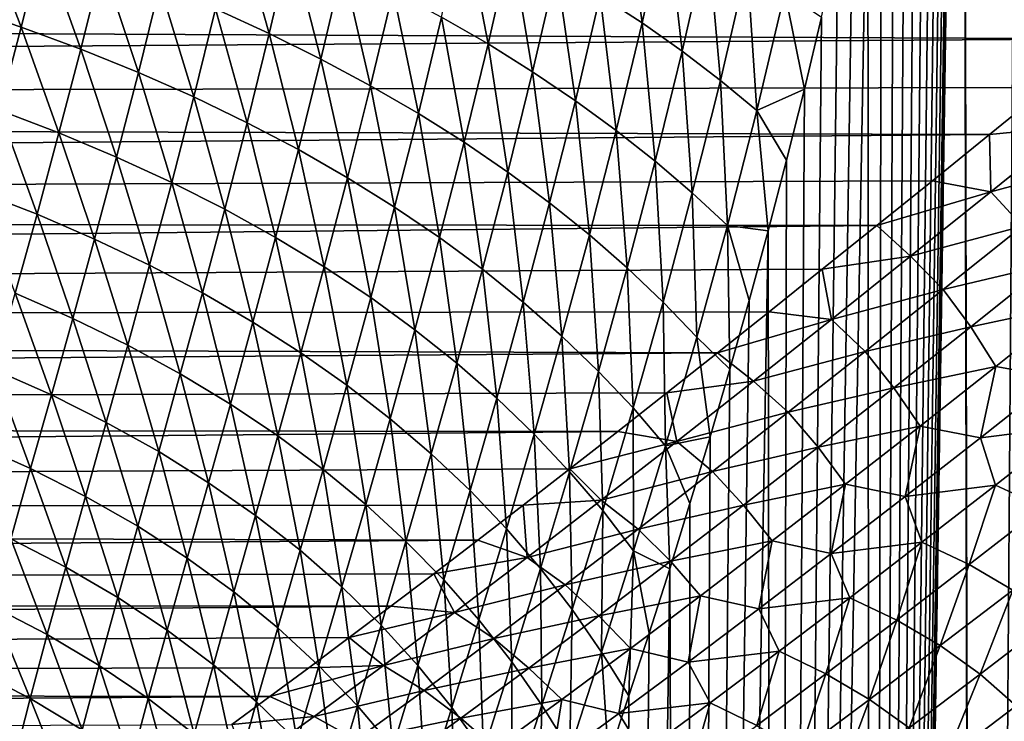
# Model space of a CAD drawing. Header units: metres. Extents: x -105 to 105, y -72 to 59.
# Tile 255 of 414: x -25 to -18, y -14 to -9. Entities that reach past the tile are written whole.
import ezdxf

# ---------------------------------------------------------------- set-up
doc = ezdxf.new("R2010")
doc.units = ezdxf.units.M
doc.layers.add('solid_509431_AD150_SW0001', color=7, linetype='CONTINUOUS')

msp = doc.modelspace()

# ---------------------------------------------------------------- linework, layer by layer
at = {"layer": 'solid_509431_AD150_SW0001'}
for points in [[(-18.081575, 0, -20.464663), (-17.529364, 16.249994, -21.140314), (-17.982124, -45.799999, -20.590265)], [(-17.529364, 16.249994, -21.140314), (-17.149771, -45.799999, -21.575972), (-17.982124, -45.799999, -20.590265)], [(-18.085821, -0.559398, -20.459261), (-18.081575, 0, -20.464663), (-17.982124, -45.799999, -20.590265)], [(-18.085821, -0.559398, -20.459261), (-17.982124, -45.799999, -20.590265), (-18.7579, -45.799999, -19.559441)], [(-18.098633, -1.11917, -20.442938), (-18.085821, -0.559398, -20.459261), (-18.7579, -45.799999, -19.559441)], [(-18.119987, -1.67929, -20.415665), (-18.098633, -1.11917, -20.442938), (-18.7579, -45.799999, -19.559441)], [(-18.149899, -2.239486, -20.377321), (-18.119987, -1.67929, -20.415665), (-18.7579, -45.799999, -19.559441)], [(-18.188305, -2.799439, -20.327839), (-18.149899, -2.239486, -20.377321), (-18.7579, -45.799999, -19.559441)], [(-18.23513, -3.358889, -20.267134), (-18.188305, -2.799439, -20.327839), (-18.7579, -45.799999, -19.559441)], [(-18.290249, -3.917251, -20.195135), (-18.23513, -3.358889, -20.267134), (-18.7579, -45.799999, -19.559441)], [(-18.353527, -4.474348, -20.111746), (-18.290249, -3.917251, -20.195135), (-18.7579, -45.799999, -19.559441)], [(-18.424809, -5.029905, -20.016861), (-18.353527, -4.474348, -20.111746), (-18.7579, -45.799999, -19.559441)], [(-18.503923, -5.583725, -19.910337), (-18.424809, -5.029905, -20.016861), (-18.7579, -45.799999, -19.559441)], [(-18.590675, -6.135656, -19.792038), (-18.503923, -5.583725, -19.910337), (-18.7579, -45.799999, -19.559441)], [(-18.684822, -6.685259, -19.66184), (-18.590675, -6.135656, -19.792038), (-18.7579, -45.799999, -19.559441)], [(-18.78607, -7.232117, -19.51965), (-18.684822, -6.685259, -19.66184), (-18.7579, -45.799999, -19.559441)], [(-18.78607, -7.232117, -19.51965), (-18.7579, -45.799999, -19.559441), (-19.474657, -45.799999, -18.486738)], [(-18.894123, -7.775922, -19.365339), (-18.78607, -7.232117, -19.51965), (-19.474657, -45.799999, -18.486738)], [(-19.00861, -8.316101, -19.198853), (-18.894123, -7.775922, -19.365339), (-19.474657, -45.799999, -18.486738)], [(-20.767376, -8.690716, -17.022768), (-20.592569, -7.890242, -17.346468), (-20.457483, -8.894282, -17.308487)], [(-20.592569, -7.890242, -17.346468), (-20.275513, -8.076261, -17.634434), (-20.457483, -8.894282, -17.308487)], [(-20.457483, -8.894282, -17.308487), (-20.275513, -8.076261, -17.634434), (-20.160854, -9.103959, -17.617277)], [(-20.275513, -8.076261, -17.634434), (-19.971102, -8.26759, -17.945093), (-20.160854, -9.103959, -17.617277)], [(-25.511269, -8.769633, -14.408667), (-25.351841, -8.143518, -14.768195), (-25.054235, -8.924536, -14.421225)], [(-25.351841, -8.143518, -14.768195), (-24.895615, -8.293533, -14.787151), (-25.054235, -8.924536, -14.421225)], [(-23.615105, -8.790903, -14.986753), (-23.458441, -8.121909, -15.342004), (-23.217657, -8.972467, -15.100863)], [(-23.458441, -8.121909, -15.342004), (-23.058397, -8.293617, -15.461217), (-23.217657, -8.972467, -15.100863)], [(-21.941988, -8.850528, -15.95948), (-21.776653, -8.116667, -16.304026), (-21.597757, -9.050095, -16.172445)], [(-21.776653, -8.116667, -16.304026), (-21.42696, -8.301908, -16.520536), (-21.597757, -9.050095, -16.172445)], [(-25.054235, -8.924536, -14.421225), (-24.895615, -8.293533, -14.787151), (-24.6127, -9.088318, -14.457893)], [(-24.895615, -8.293533, -14.787151), (-24.454082, -8.451436, -14.829896), (-24.6127, -9.088318, -14.457893)], [(-23.217657, -8.972467, -15.100863), (-23.058397, -8.293617, -15.461217), (-22.834908, -9.161919, -15.238763)], [(-23.058397, -8.293617, -15.461217), (-22.672306, -8.472289, -15.603867), (-22.834908, -9.161919, -15.238763)], [(-21.597757, -9.050095, -16.172445), (-21.42696, -8.301908, -16.520536), (-21.267477, -9.256626, -16.408848)], [(-21.42696, -8.301908, -16.520536), (-21.090534, -8.493258, -16.760117), (-21.267477, -9.256626, -16.408848)], [(-20.160854, -9.103959, -17.617277), (-19.971102, -8.26759, -17.945093), (-19.877487, -9.319744, -17.949137)], [(-19.971102, -8.26759, -17.945093), (-19.679337, -8.464231, -18.278446), (-19.877487, -9.319744, -17.949137)], [(-19.129168, -8.852372, -19.020081), (-19.00861, -8.316101, -19.198853), (-19.474657, -45.799999, -18.486738)], [(-24.6127, -9.088318, -14.457893), (-24.454082, -8.451436, -14.829896), (-24.186665, -9.26098, -14.518671)], [(-24.454082, -8.451436, -14.829896), (-24.027246, -8.617226, -14.89643), (-24.186665, -9.26098, -14.518671)], [(-22.834908, -9.161919, -15.238763), (-22.672306, -8.472289, -15.603867), (-22.466854, -9.359256, -15.400452)], [(-22.672306, -8.472289, -15.603867), (-22.300171, -8.657927, -15.769955), (-22.466854, -9.359256, -15.400452)], [(-21.267477, -9.256626, -16.408848), (-21.090534, -8.493258, -16.760117), (-20.951149, -9.470123, -16.668688)], [(-21.090534, -8.493258, -16.760117), (-20.767376, -8.690716, -17.022768), (-20.951149, -9.470123, -16.668688)], [(-19.877487, -9.319744, -17.949137), (-19.679337, -8.464231, -18.278446), (-19.607384, -9.54164, -18.304068)], [(-19.679337, -8.464231, -18.278446), (-19.400211, -8.666182, -18.634493), (-19.607384, -9.54164, -18.304068)], [(-17.013939, -9.01212, 14.11893), (-16.56435, -8.6446, 14.346894), (-90, -8.665408, 14.334336)], [(-17.013939, -9.01212, 14.11893), (-90, -8.665408, 14.334336), (-90, -9.515084, 13.78498)], [(-24.186665, -9.26098, -14.518671), (-24.027246, -8.617226, -14.89643), (-23.776131, -9.442519, -14.603558)], [(-24.027246, -8.617226, -14.89643), (-23.615105, -8.790903, -14.986753), (-23.776131, -9.442519, -14.603558)], [(-22.466854, -9.359256, -15.400452), (-22.300171, -8.657927, -15.769955), (-22.113501, -9.564479, -15.585928)], [(-22.300171, -8.657927, -15.769955), (-21.941988, -8.850528, -15.95948), (-22.113501, -9.564479, -15.585928)], [(-19.607384, -9.54164, -18.304068), (-19.400211, -8.666182, -18.634493), (-19.255413, -9.384395, -18.828915)], [(-19.400211, -8.666182, -18.634493), (-19.129168, -8.852372, -19.020081), (-19.255413, -9.384395, -18.828915)], [(-20.951149, -9.470123, -16.668688), (-20.767376, -8.690716, -17.022768), (-20.648773, -9.690586, -16.951967)], [(-20.767376, -8.690716, -17.022768), (-20.457483, -8.894282, -17.308487), (-20.648773, -9.690586, -16.951967)], [(-25.511269, -8.769633, -14.408667), (-25.054235, -8.924536, -14.421225), (-25.216244, -9.540304, -14.027646)], [(-23.776131, -9.442519, -14.603558), (-23.615105, -8.790903, -14.986753), (-23.3811, -9.632936, -14.712553)], [(-23.615105, -8.790903, -14.986753), (-23.217657, -8.972467, -15.100863), (-23.3811, -9.632936, -14.712553)], [(-22.113501, -9.564479, -15.585928), (-21.941988, -8.850528, -15.95948), (-21.774845, -9.777588, -15.795193)], [(-21.941988, -8.850528, -15.95948), (-21.597757, -9.050095, -16.172445), (-21.774845, -9.777588, -15.795193)], [(-19.255413, -9.384395, -18.828915), (-19.129168, -8.852372, -19.020081), (-19.474657, -45.799999, -18.486738)], [(-25.216244, -9.540304, -14.027646), (-25.054235, -8.924536, -14.421225), (-24.774286, -9.708792, -14.058411)], [(-25.054235, -8.924536, -14.421225), (-24.6127, -9.088318, -14.457893), (-24.774286, -9.708792, -14.058411)], [(-20.648773, -9.690586, -16.951967), (-20.457483, -8.894282, -17.308487), (-20.360346, -9.918015, -17.258684)], [(-20.457483, -8.894282, -17.308487), (-20.160854, -9.103959, -17.617277), (-20.360346, -9.918015, -17.258684)], [(-17.454447, -9.371115, 13.883252), (-17.013939, -9.01212, 14.11893), (-90, -9.515084, 13.78498)], [(-23.3811, -9.632936, -14.712553), (-23.217657, -8.972467, -15.100863), (-23.001572, -9.832231, -14.845657)], [(-23.217657, -8.972467, -15.100863), (-22.834908, -9.161919, -15.238763), (-23.001572, -9.832231, -14.845657)], [(-24.774286, -9.708792, -14.058411), (-24.6127, -9.088318, -14.457893), (-24.348703, -9.887218, -14.113562)], [(-24.6127, -9.088318, -14.457893), (-24.186665, -9.26098, -14.518671), (-24.348703, -9.887218, -14.113562)], [(-21.774845, -9.777588, -15.795193), (-21.597757, -9.050095, -16.172445), (-21.450888, -9.998581, -16.028246)], [(-21.597757, -9.050095, -16.172445), (-21.267477, -9.256626, -16.408848), (-21.450888, -9.998581, -16.028246)], [(-20.360346, -9.918015, -17.258684), (-20.160854, -9.103959, -17.617277), (-20.085867, -10.15241, -17.58884)], [(-20.160854, -9.103959, -17.617277), (-19.877487, -9.319744, -17.949137), (-20.085867, -10.15241, -17.58884)], [(-23.001572, -9.832231, -14.845657), (-22.834908, -9.161919, -15.238763), (-22.637552, -10.0404, -15.002869)], [(-22.834908, -9.161919, -15.238763), (-22.466854, -9.359256, -15.400452), (-22.637552, -10.0404, -15.002869)], [(-21.450888, -9.998581, -16.028246), (-21.267477, -9.256626, -16.408848), (-21.141632, -10.22746, -16.285086)], [(-21.267477, -9.256626, -16.408848), (-20.951149, -9.470123, -16.668688), (-21.141632, -10.22746, -16.285086)], [(-24.348703, -9.887218, -14.113562), (-24.186665, -9.26098, -14.518671), (-23.939497, -10.075584, -14.193098)], [(-24.186665, -9.26098, -14.518671), (-23.776131, -9.442519, -14.603558), (-23.939497, -10.075584, -14.193098)], [(-20.085867, -10.15241, -17.58884), (-19.877487, -9.319744, -17.949137), (-19.825338, -10.39377, -17.942436)], [(-19.877487, -9.319744, -17.949137), (-19.607384, -9.54164, -18.304068), (-19.825338, -10.39377, -17.942436)], [(-17.88563, -9.721366, 13.640291), (-17.454447, -9.371115, 13.883252), (-90, -9.515084, 13.78498)], [(-22.637552, -10.0404, -15.002869), (-22.466854, -9.359256, -15.400452), (-22.289038, -10.257443, -15.184189)], [(-22.466854, -9.359256, -15.400452), (-22.113501, -9.564479, -15.585928), (-22.289038, -10.257443, -15.184189)], [(-19.607384, -9.54164, -18.304068), (-19.255413, -9.384395, -18.828915), (-19.386837, -9.911517, -18.625401)], [(-19.386837, -9.911517, -18.625401), (-19.255413, -9.384395, -18.828915), (-19.474657, -45.799999, -18.486738)], [(-17.276272, -9.660754, 13.692266), (-17.454447, -9.371115, 13.883252), (-17.88563, -9.721366, 13.640291)], [(-23.939497, -10.075584, -14.193098), (-23.776131, -9.442519, -14.603558), (-23.546667, -10.273888, -14.29702)], [(-23.776131, -9.442519, -14.603558), (-23.3811, -9.632936, -14.712553), (-23.546667, -10.273888, -14.29702)], [(-21.141632, -10.22746, -16.285086), (-20.951149, -9.470123, -16.668688), (-20.847076, -10.464223, -16.565714)], [(-20.951149, -9.470123, -16.668688), (-20.648773, -9.690586, -16.951967), (-20.847076, -10.464223, -16.565714)], [(-17.88563, -9.721366, 13.640291), (-90, -9.515084, 13.78498), (-90, -10.330041, 13.185324)], [(-25.3797, -10.139605, -13.606917), (-25.216244, -9.540304, -14.027646), (-24.936882, -10.311661, -13.632048)], [(-25.216244, -9.540304, -14.027646), (-24.774286, -9.708792, -14.058411), (-24.936882, -10.311661, -13.632048)], [(-19.825338, -10.39377, -17.942436), (-19.607384, -9.54164, -18.304068), (-19.522984, -10.433379, -18.409487)], [(-19.607384, -9.54164, -18.304068), (-19.386837, -9.911517, -18.625401), (-19.522984, -10.433379, -18.409487)], [(-22.289038, -10.257443, -15.184189), (-22.113501, -9.564479, -15.585928), (-21.956036, -10.483359, -15.389615)], [(-22.113501, -9.564479, -15.585928), (-21.774845, -9.777588, -15.795193), (-21.956036, -10.483359, -15.389615)], [(-23.546667, -10.273888, -14.29702), (-23.3811, -9.632936, -14.712553), (-23.170218, -10.482126, -14.425326)], [(-23.3811, -9.632936, -14.712553), (-23.001572, -9.832231, -14.845657), (-23.170218, -10.482126, -14.425326)], [(-20.847076, -10.464223, -16.565714), (-20.648773, -9.690586, -16.951967), (-20.567223, -10.70887, -16.870129)], [(-20.648773, -9.690586, -16.951967), (-20.360346, -9.918015, -17.258684), (-20.567223, -10.70887, -16.870129)], [(-17.276272, -9.660754, 13.692266), (-17.88563, -9.721366, 13.640291), (-17.875929, -10.145658, 13.337285)], [(-17.276272, -9.660754, 13.692266), (-17.875929, -10.145658, 13.337285), (-17.048447, -9.920945, 13.533066)], [(-18.30747, -10.062776, 13.390409), (-17.88563, -9.721366, 13.640291), (-90, -10.330041, 13.185324)], [(-24.936882, -10.311661, -13.632048), (-24.774286, -9.708792, -14.058411), (-24.511383, -10.494787, -13.681783)], [(-24.774286, -9.708792, -14.058411), (-24.348703, -9.887218, -14.113562), (-24.511383, -10.494787, -13.681783)], [(-17.875929, -10.145658, 13.337285), (-17.88563, -9.721366, 13.640291), (-18.30747, -10.062776, 13.390409)], [(-23.170218, -10.482126, -14.425326), (-23.001572, -9.832231, -14.845657), (-22.810148, -10.7003, -14.578016)], [(-23.001572, -9.832231, -14.845657), (-22.637552, -10.0404, -15.002869), (-22.810148, -10.7003, -14.578016)], [(-21.956036, -10.483359, -15.389615), (-21.774845, -9.777588, -15.795193), (-21.638544, -10.718148, -15.619148)], [(-21.774845, -9.777588, -15.795193), (-21.450888, -9.998581, -16.028246), (-21.638544, -10.718148, -15.619148)], [(-24.511383, -10.494787, -13.681783), (-24.348703, -9.887218, -14.113562), (-24.103201, -10.688981, -13.756123)], [(-24.348703, -9.887218, -14.113562), (-23.939497, -10.075584, -14.193098), (-24.103201, -10.688981, -13.756123)], [(-19.522984, -10.433379, -18.409487), (-19.386837, -9.911517, -18.625401), (-19.474657, -45.799999, -18.486738)], [(-20.567223, -10.70887, -16.870129), (-20.360346, -9.918015, -17.258684), (-20.302071, -10.961401, -17.198332)], [(-20.360346, -9.918015, -17.258684), (-20.085867, -10.15241, -17.58884), (-20.302071, -10.961401, -17.198332)], [(-17.875929, -10.145658, 13.337285), (-17.641577, -10.398985, 13.170697), (-17.048447, -9.920945, 13.533066)], [(-22.810148, -10.7003, -14.578016), (-22.637552, -10.0404, -15.002869), (-22.466463, -10.928408, -14.755091)], [(-22.637552, -10.0404, -15.002869), (-22.289038, -10.257443, -15.184189), (-22.466463, -10.928408, -14.755091)], [(-21.638544, -10.718148, -15.619148), (-21.450888, -9.998581, -16.028246), (-21.336565, -10.961808, -15.872788)], [(-21.450888, -9.998581, -16.028246), (-21.141632, -10.22746, -16.285086), (-21.336565, -10.961808, -15.872788)], [(-18.719818, -10.395204, 13.13401), (-18.30747, -10.062776, 13.390409), (-90, -10.330041, 13.185324)], [(-24.103201, -10.688981, -13.756123), (-23.939497, -10.075584, -14.193098), (-23.712337, -10.894243, -13.855066)], [(-23.939497, -10.075584, -14.193098), (-23.546667, -10.273888, -14.29702), (-23.712337, -10.894243, -13.855066)], [(-17.875929, -10.145658, 13.337285), (-18.30747, -10.062776, 13.390409), (-18.719818, -10.395204, 13.13401)], [(-25.3797, -10.139605, -13.606917), (-24.936882, -10.311661, -13.632048), (-25.09856, -10.895757, -13.179511)], [(-20.302071, -10.961401, -17.198332), (-20.085867, -10.15241, -17.58884), (-20.05162, -11.221816, -17.550322)], [(-20.085867, -10.15241, -17.58884), (-19.825338, -10.39377, -17.942436), (-20.05162, -11.221816, -17.550322)], [(-17.875929, -10.145658, 13.337285), (-18.719818, -10.395204, 13.13401), (-18.468809, -10.622314, 12.961209)], [(-17.875929, -10.145658, 13.337285), (-18.468809, -10.622314, 12.961209), (-17.641577, -10.398985, 13.170697)], [(-23.712337, -10.894243, -13.855066), (-23.546667, -10.273888, -14.29702), (-23.338795, -11.110572, -13.978614)], [(-23.546667, -10.273888, -14.29702), (-23.170218, -10.482126, -14.425326), (-23.338795, -11.110572, -13.978614)], [(-22.466463, -10.928408, -14.755091), (-22.289038, -10.257443, -15.184189), (-22.139162, -11.166447, -14.956549)], [(-22.289038, -10.257443, -15.184189), (-21.956036, -10.483359, -15.389615), (-22.139162, -11.166447, -14.956549)], [(-21.336565, -10.961808, -15.872788), (-21.141632, -10.22746, -16.285086), (-21.0501, -11.214338, -16.150536)], [(-21.141632, -10.22746, -16.285086), (-20.847076, -10.464223, -16.565714), (-21.0501, -11.214338, -16.150536)], [(-18.719818, -10.395204, 13.13401), (-90, -10.330041, 13.185324), (-90, -11.107305, 12.537555)], [(-25.09856, -10.895757, -13.179511), (-24.936882, -10.311661, -13.632048), (-24.672764, -11.082563, -13.224129)], [(-24.936882, -10.311661, -13.632048), (-24.511383, -10.494787, -13.681783), (-24.672764, -11.082563, -13.224129)], [(-19.122658, -10.718576, 12.871465), (-18.719818, -10.395204, 13.13401), (-90, -11.107305, 12.537555)], [(-20.05162, -11.221816, -17.550322), (-19.825338, -10.39377, -17.942436), (-19.806997, -11.458221, -17.941145)], [(-19.825338, -10.39377, -17.942436), (-19.522984, -10.433379, -18.409487), (-19.663248, -10.949185, -18.181332)], [(-19.825338, -10.39377, -17.942436), (-19.663248, -10.949185, -18.181332), (-19.806997, -11.458221, -17.941145)], [(-18.468809, -10.622314, 12.961209), (-18.719818, -10.395204, 13.13401), (-19.122658, -10.718576, 12.871465)], [(-18.468809, -10.622314, 12.961209), (-18.227552, -10.868359, 12.787537), (-17.641577, -10.398985, 13.170697)], [(-17.641577, -10.398985, 13.170697), (-18.227552, -10.868359, 12.787537), (-17.445761, -10.684087, 12.991678)], [(-24.672764, -11.082563, -13.224129), (-24.511383, -10.494787, -13.681783), (-24.265293, -11.281639, -13.293496)], [(-24.511383, -10.494787, -13.681783), (-24.103201, -10.688981, -13.756123), (-24.265293, -11.281639, -13.293496)], [(-23.338795, -11.110572, -13.978614), (-23.170218, -10.482126, -14.425326), (-22.982573, -11.337968, -14.126764)], [(-23.170218, -10.482126, -14.425326), (-22.810148, -10.7003, -14.578016), (-22.982573, -11.337968, -14.126764)], [(-22.139162, -11.166447, -14.956549), (-21.956036, -10.483359, -15.389615), (-21.828245, -11.414416, -15.182389)], [(-21.956036, -10.483359, -15.389615), (-21.638544, -10.718148, -15.619148), (-21.828245, -11.414416, -15.182389)], [(-21.0501, -11.214338, -16.150536), (-20.847076, -10.464223, -16.565714), (-20.779152, -11.475739, -16.452387)], [(-20.847076, -10.464223, -16.565714), (-20.567223, -10.70887, -16.870129), (-20.779152, -11.475739, -16.452387)], [(-19.522984, -10.433379, -18.409487), (-19.474657, -45.799999, -18.486738), (-20.130138, -45.799999, -17.375534)], [(-19.663248, -10.949185, -18.181332), (-19.522984, -10.433379, -18.409487), (-20.130138, -45.799999, -17.375534)], [(-18.468809, -10.622314, 12.961209), (-19.122658, -10.718576, 12.871465), (-19.054319, -11.089931, 12.563778)], [(-18.468809, -10.622314, 12.961209), (-19.054319, -11.089931, 12.563778), (-18.227552, -10.868359, 12.787537)], [(-24.265293, -11.281639, -13.293496), (-24.103201, -10.688981, -13.756123), (-23.876144, -11.492984, -13.387612)], [(-24.103201, -10.688981, -13.756123), (-23.712337, -10.894243, -13.855066), (-23.876144, -11.492984, -13.387612)], [(-22.982573, -11.337968, -14.126764), (-22.810148, -10.7003, -14.578016), (-22.643673, -11.576429, -14.29952)], [(-22.810148, -10.7003, -14.578016), (-22.466463, -10.928408, -14.755091), (-22.643673, -11.576429, -14.29952)], [(-20.779152, -11.475739, -16.452387), (-20.567223, -10.70887, -16.870129), (-20.52372, -11.746007, -16.778345)], [(-20.567223, -10.70887, -16.870129), (-20.302071, -10.961401, -17.198332), (-20.52372, -11.746007, -16.778345)], [(-18.227552, -10.868359, 12.787537), (-18.023544, -11.14509, 12.601629), (-17.445761, -10.684087, 12.991678)], [(-17.445761, -10.684087, 12.991678), (-18.023544, -11.14509, 12.601629), (-17.269453, -10.985517, 12.811141)], [(-19.515896, -11.032803, 12.603165), (-19.122658, -10.718576, 12.871465), (-90, -11.107305, 12.537555)], [(-21.828245, -11.414416, -15.182389), (-21.638544, -10.718148, -15.619148), (-21.533718, -11.672317, -15.432612)], [(-21.638544, -10.718148, -15.619148), (-21.336565, -10.961808, -15.872788), (-21.533718, -11.672317, -15.432612)], [(-19.054319, -11.089931, 12.563778), (-19.122658, -10.718576, 12.871465), (-19.515896, -11.032803, 12.603165)], [(-25.257458, -11.459924, -12.701641), (-25.09856, -10.895757, -13.179511), (-24.830986, -11.649456, -12.741538)], [(-25.09856, -10.895757, -13.179511), (-24.672764, -11.082563, -13.224129), (-24.830986, -11.649456, -12.741538)], [(-23.876144, -11.492984, -13.387612), (-23.712337, -10.894243, -13.855066), (-23.505318, -11.716599, -13.506479)], [(-23.712337, -10.894243, -13.855066), (-23.338795, -11.110572, -13.978614), (-23.505318, -11.716599, -13.506479)], [(-22.643673, -11.576429, -14.29952), (-22.466463, -10.928408, -14.755091), (-22.322094, -11.825955, -14.496877)], [(-22.466463, -10.928408, -14.755091), (-22.139162, -11.166447, -14.956549), (-22.322094, -11.825955, -14.496877)], [(-19.054319, -11.089931, 12.563778), (-18.805765, -11.328263, 12.383367), (-18.227552, -10.868359, 12.787537)], [(-18.227552, -10.868359, 12.787537), (-18.805765, -11.328263, 12.383367), (-18.023544, -11.14509, 12.601629)], [(-21.533718, -11.672317, -15.432612), (-21.336565, -10.961808, -15.872788), (-21.255581, -11.940145, -15.707218)], [(-21.336565, -10.961808, -15.872788), (-21.0501, -11.214338, -16.150536), (-21.255581, -11.940145, -15.707218)], [(-20.52372, -11.746007, -16.778345), (-20.302071, -10.961401, -17.198332), (-20.283804, -12.025145, -17.128407)], [(-20.302071, -10.961401, -17.198332), (-20.05162, -11.221816, -17.550322), (-20.283804, -12.025145, -17.128407)], [(-19.806997, -11.458221, -17.941145), (-19.663248, -10.949185, -18.181332), (-20.130138, -45.799999, -17.375534)], [(-18.023544, -11.14509, 12.601629), (-17.838633, -11.437853, 12.414669), (-17.269453, -10.985517, 12.811141)], [(-17.269453, -10.985517, 12.811141), (-17.838633, -11.437853, 12.414669), (-17.386013, -11.519978, 12.43524)], [(-19.899527, -11.337832, 12.329479), (-19.515896, -11.032803, 12.603165), (-90, -11.107305, 12.537555)], [(-19.054319, -11.089931, 12.563778), (-19.515896, -11.032803, 12.603165), (-19.899527, -11.337832, 12.329479)], [(-19.899527, -11.337832, 12.329479), (-90, -11.107305, 12.537555), (-90, -11.844039, 11.844039)], [(-24.830986, -11.649456, -12.741538), (-24.672764, -11.082563, -13.224129), (-24.423903, -11.852528, -12.806236)], [(-24.672764, -11.082563, -13.224129), (-24.265293, -11.281639, -13.293496), (-24.423903, -11.852528, -12.806236)], [(-23.505318, -11.716599, -13.506479), (-23.338795, -11.110572, -13.978614), (-23.152815, -11.952485, -13.650096)], [(-23.338795, -11.110572, -13.978614), (-22.982573, -11.337968, -14.126764), (-23.152815, -11.952485, -13.650096)], [(-19.054319, -11.089931, 12.563778), (-19.899527, -11.337832, 12.329479), (-19.631815, -11.547668, 12.144741)], [(-19.054319, -11.089931, 12.563778), (-19.631815, -11.547668, 12.144741), (-18.805765, -11.328263, 12.383367)], [(-18.805765, -11.328263, 12.383367), (-18.593206, -11.59623, 12.190973), (-18.023544, -11.14509, 12.601629)], [(-18.023544, -11.14509, 12.601629), (-18.593206, -11.59623, 12.190973), (-17.838633, -11.437853, 12.414669)], [(-22.322094, -11.825955, -14.496877), (-22.139162, -11.166447, -14.956549), (-22.017839, -12.086546, -14.718838)], [(-22.139162, -11.166447, -14.956549), (-21.828245, -11.414416, -15.182389), (-22.017839, -12.086546, -14.718838)], [(-21.255581, -11.940145, -15.707218), (-21.0501, -11.214338, -16.150536), (-20.993834, -12.2179, -16.006207)], [(-21.0501, -11.214338, -16.150536), (-20.779152, -11.475739, -16.452387), (-20.993834, -12.2179, -16.006207)], [(-20.283804, -12.025145, -17.128407), (-20.05162, -11.221816, -17.550322), (-19.953676, -11.960025, -17.689003)], [(-20.05162, -11.221816, -17.550322), (-19.806997, -11.458221, -17.941145), (-19.953676, -11.960025, -17.689003)], [(-24.423903, -11.852528, -12.806236), (-24.265293, -11.281639, -13.293496), (-24.036203, -12.069142, -12.895738)], [(-24.265293, -11.281639, -13.293496), (-23.876144, -11.492984, -13.387612), (-24.036203, -12.069142, -12.895738)], [(-20.273495, -11.633609, 12.050795), (-19.899527, -11.337832, 12.329479), (-90, -11.844039, 11.844039)], [(-23.152815, -11.952485, -13.650096), (-22.982573, -11.337968, -14.126764), (-22.818632, -12.200643, -13.818463)], [(-22.982573, -11.337968, -14.126764), (-22.643673, -11.576429, -14.29952), (-22.818632, -12.200643, -13.818463)], [(-19.631815, -11.547668, 12.144741), (-19.899527, -11.337832, 12.329479), (-20.273495, -11.633609, 12.050795)], [(-19.631815, -11.547668, 12.144741), (-19.375561, -11.777851, 11.957986), (-18.805765, -11.328263, 12.383367)], [(-18.805765, -11.328263, 12.383367), (-19.375561, -11.777851, 11.957986), (-18.593206, -11.59623, 12.190973)], [(-22.017839, -12.086546, -14.718838), (-21.828245, -11.414416, -15.182389), (-21.730907, -12.3582, -14.965401)], [(-21.828245, -11.414416, -15.182389), (-21.533718, -11.672317, -15.432612), (-21.730907, -12.3582, -14.965401)], [(-18.593206, -11.59623, 12.190973), (-18.399368, -11.87997, 11.998009), (-17.838633, -11.437853, 12.414669)], [(-17.838633, -11.437853, 12.414669), (-18.399368, -11.87997, 11.998009), (-17.95249, -11.966554, 12.015216)], [(-17.838633, -11.437853, 12.414669), (-17.95249, -11.966554, 12.015216), (-17.386013, -11.519978, 12.43524)], [(-25.411753, -12.003013, -12.199408), (-25.257458, -11.459924, -12.701641), (-24.984241, -12.194387, -12.235083)], [(-25.257458, -11.459924, -12.701641), (-24.830986, -11.649456, -12.741538), (-24.984241, -12.194387, -12.235083)], [(-24.036203, -12.069142, -12.895738), (-23.876144, -11.492984, -13.387612), (-23.667885, -12.299301, -13.010042)], [(-23.876144, -11.492984, -13.387612), (-23.505318, -11.716599, -13.506479), (-23.667885, -12.299301, -13.010042)], [(-20.993834, -12.2179, -16.006207), (-20.779152, -11.475739, -16.452387), (-20.748478, -12.505583, -16.329575)], [(-20.779152, -11.475739, -16.452387), (-20.52372, -11.746007, -16.778345), (-20.748478, -12.505583, -16.329575)], [(-19.953676, -11.960025, -17.689003), (-19.806997, -11.458221, -17.941145), (-20.130138, -45.799999, -17.375534)], [(-22.818632, -12.200643, -13.818463), (-22.643673, -11.576429, -14.29952), (-22.502769, -12.461073, -14.01158)], [(-22.643673, -11.576429, -14.29952), (-22.322094, -11.825955, -14.496877), (-22.502769, -12.461073, -14.01158)], [(-19.631815, -11.547668, 12.144741), (-20.273495, -11.633609, 12.050795), (-20.200605, -11.994628, 11.703858)], [(-19.631815, -11.547668, 12.144741), (-20.200605, -11.994628, 11.703858), (-19.375561, -11.777851, 11.957986)], [(-17.386013, -11.519978, 12.43524), (-17.95249, -11.966554, 12.015216), (-17.285854, -11.882167, 12.216051)], [(-20.637865, -11.92015, 11.767435), (-20.273495, -11.633609, 12.050795), (-90, -11.844039, 11.844039)], [(-24.984241, -12.194387, -12.235083), (-24.830986, -11.649456, -12.741538), (-24.577227, -12.400645, -12.295499)], [(-24.830986, -11.649456, -12.741538), (-24.423903, -11.852528, -12.806236), (-24.577227, -12.400645, -12.295499)], [(-20.200605, -11.994628, 11.703858), (-20.273495, -11.633609, 12.050795), (-20.637865, -11.92015, 11.767435)], [(-19.375561, -11.777851, 11.957986), (-19.154083, -12.036653, 11.759556), (-18.593206, -11.59623, 12.190973)], [(-18.593206, -11.59623, 12.190973), (-19.154083, -12.036653, 11.759556), (-18.399368, -11.87997, 11.998009)], [(-23.667885, -12.299301, -13.010042), (-23.505318, -11.716599, -13.506479), (-23.318949, -12.543007, -13.149151)], [(-23.505318, -11.716599, -13.506479), (-23.152815, -11.952485, -13.650096), (-23.318949, -12.543007, -13.149151)], [(-21.730907, -12.3582, -14.965401), (-21.533718, -11.672317, -15.432612), (-21.4613, -12.640918, -15.236567)], [(-21.533718, -11.672317, -15.432612), (-21.255581, -11.940145, -15.707218), (-21.4613, -12.640918, -15.236567)], [(-20.748478, -12.505583, -16.329575), (-20.52372, -11.746007, -16.778345), (-20.519516, -12.803192, -16.677324)], [(-20.52372, -11.746007, -16.778345), (-20.283804, -12.025145, -17.128407), (-20.519516, -12.803192, -16.677324)], [(-20.200605, -11.994628, 11.703858), (-19.93623, -12.216219, 11.511211), (-19.375561, -11.777851, 11.957986)], [(-19.375561, -11.777851, 11.957986), (-19.93623, -12.216219, 11.511211), (-19.154083, -12.036653, 11.759556)], [(-20.637865, -11.92015, 11.767435), (-90, -11.844039, 11.844039), (-90, -12.537555, 11.107305)], [(-24.577227, -12.400645, -12.295499), (-24.423903, -11.852528, -12.806236), (-24.190704, -12.621788, -12.380658)], [(-24.423903, -11.852528, -12.806236), (-24.036203, -12.069142, -12.895738), (-24.190704, -12.621788, -12.380658)], [(-22.502769, -12.461073, -14.01158), (-22.322094, -11.825955, -14.496877), (-22.205227, -12.733776, -14.229448)], [(-22.322094, -11.825955, -14.496877), (-22.017839, -12.086546, -14.718838), (-22.205227, -12.733776, -14.229448)], [(-19.154083, -12.036653, 11.759556), (-18.950987, -12.311013, 11.56105), (-18.399368, -11.87997, 11.998009)], [(-18.399368, -11.87997, 11.998009), (-18.950987, -12.311013, 11.56105), (-18.509552, -12.401749, 11.574641)], [(-18.399368, -11.87997, 11.998009), (-18.509552, -12.401749, 11.574641), (-17.95249, -11.966554, 12.015216)], [(-17.95249, -11.966554, 12.015216), (-17.84033, -12.317096, 11.790457), (-17.285854, -11.882167, 12.216051)], [(-17.285854, -11.882167, 12.216051), (-17.84033, -12.317096, 11.790457), (-17.487892, -12.481213, 11.770308)], [(-20.992651, -12.197465, 11.479736), (-20.637865, -11.92015, 11.767435), (-90, -12.537555, 11.107305)], [(-23.318949, -12.543007, -13.149151), (-23.152815, -11.952485, -13.650096), (-22.989389, -12.800262, -13.313065)], [(-23.152815, -11.952485, -13.650096), (-22.818632, -12.200643, -13.818463), (-22.989389, -12.800262, -13.313065)], [(-21.4613, -12.640918, -15.236567), (-21.255581, -11.940145, -15.707218), (-21.209019, -12.934697, -15.532334)], [(-21.255581, -11.940145, -15.707218), (-20.993834, -12.2179, -16.006207), (-21.209019, -12.934697, -15.532334)], [(-20.200605, -11.994628, 11.703858), (-20.637865, -11.92015, 11.767435), (-20.992651, -12.197465, 11.479736)], [(-25.411753, -12.003013, -12.199408), (-24.984241, -12.194387, -12.235083), (-25.13072, -12.716293, -11.705901)], [(-20.200605, -11.994628, 11.703858), (-20.992651, -12.197465, 11.479736), (-20.759943, -12.429854, 11.24091)], [(-20.200605, -11.994628, 11.703858), (-20.759943, -12.429854, 11.24091), (-19.93623, -12.216219, 11.511211)], [(-20.519516, -12.803192, -16.677324), (-20.283804, -12.025145, -17.128407), (-20.252726, -12.938002, -17.150785)], [(-20.283804, -12.025145, -17.128407), (-19.953676, -11.960025, -17.689003), (-20.10247, -12.453473, -17.425449)], [(-20.283804, -12.025145, -17.128407), (-20.10247, -12.453473, -17.425449), (-20.252726, -12.938002, -17.150785)], [(-20.10247, -12.453473, -17.425449), (-19.953676, -11.960025, -17.689003), (-20.130138, -45.799999, -17.375534)], [(-17.95249, -11.966554, 12.015216), (-18.509552, -12.401749, 11.574641), (-17.84033, -12.317096, 11.790457)], [(-24.190704, -12.621788, -12.380658), (-24.036203, -12.069142, -12.895738), (-23.824673, -12.85782, -12.490561)], [(-24.036203, -12.069142, -12.895738), (-23.667885, -12.299301, -13.010042), (-23.824673, -12.85782, -12.490561)], [(-22.205227, -12.733776, -14.229448), (-22.017839, -12.086546, -14.718838), (-21.926004, -13.018753, -14.472068)], [(-22.017839, -12.086546, -14.718838), (-21.730907, -12.3582, -14.965401), (-21.926004, -13.018753, -14.472068)], [(-19.93623, -12.216219, 11.511211), (-19.705458, -12.465454, 11.307248), (-19.154083, -12.036653, 11.759556)], [(-19.154083, -12.036653, 11.759556), (-19.705458, -12.465454, 11.307248), (-18.950987, -12.311013, 11.56105)], [(-21.337927, -12.465577, 11.188024), (-20.992651, -12.197465, 11.479736), (-90, -12.537555, 11.107305)], [(-25.13072, -12.716293, -11.705901), (-24.984241, -12.194387, -12.235083), (-24.723467, -12.924999, -11.762503)], [(-24.984241, -12.194387, -12.235083), (-24.577227, -12.400645, -12.295499), (-24.723467, -12.924999, -11.762503)], [(-22.989389, -12.800262, -13.313065), (-22.818632, -12.200643, -13.818463), (-22.679207, -13.07107, -13.501784)], [(-22.818632, -12.200643, -13.818463), (-22.502769, -12.461073, -14.01158), (-22.679207, -13.07107, -13.501784)], [(-20.759943, -12.429854, 11.24091), (-20.992651, -12.197465, 11.479736), (-21.337927, -12.465577, 11.188024)], [(-21.209019, -12.934697, -15.532334), (-20.993834, -12.2179, -16.006207), (-20.974064, -13.239539, -15.852705)], [(-20.993834, -12.2179, -16.006207), (-20.748478, -12.505583, -16.329575), (-20.974064, -13.239539, -15.852705)], [(-20.759943, -12.429854, 11.24091), (-20.487019, -12.642405, 11.042887), (-19.93623, -12.216219, 11.511211)], [(-19.93623, -12.216219, 11.511211), (-20.487019, -12.642405, 11.042887), (-19.705458, -12.465454, 11.307248)], [(-23.824673, -12.85782, -12.490561), (-23.667885, -12.299301, -13.010042), (-23.47913, -13.108742, -12.625208)], [(-23.667885, -12.299301, -13.010042), (-23.318949, -12.543007, -13.149151), (-23.47913, -13.108742, -12.625208)], [(-19.705458, -12.465454, 11.307248), (-19.492771, -12.730079, 11.103716), (-18.950987, -12.311013, 11.56105)], [(-18.950987, -12.311013, 11.56105), (-19.492771, -12.730079, 11.103716), (-19.056465, -12.824636, 11.113463)], [(-18.950987, -12.311013, 11.56105), (-19.056465, -12.824636, 11.113463), (-18.509552, -12.401749, 11.574641)], [(-18.509552, -12.401749, 11.574641), (-18.385139, -12.740362, 11.344914), (-17.84033, -12.317096, 11.790457)], [(-17.84033, -12.317096, 11.790457), (-18.385139, -12.740362, 11.344914), (-18.034643, -12.90563, 11.321444)], [(-17.84033, -12.317096, 11.790457), (-18.034643, -12.90563, 11.321444), (-17.487892, -12.481213, 11.770308)], [(-21.926004, -13.018753, -14.472068), (-21.730907, -12.3582, -14.965401), (-21.6651, -13.316004, -14.739438)], [(-21.730907, -12.3582, -14.965401), (-21.4613, -12.640918, -15.236567), (-21.6651, -13.316004, -14.739438)], [(-21.673702, -12.724515, 10.892622), (-21.337927, -12.465577, 11.188024), (-90, -12.537555, 11.107305)], [(-24.723467, -12.924999, -11.762503), (-24.577227, -12.400645, -12.295499), (-24.337854, -13.150001, -11.843652)], [(-24.577227, -12.400645, -12.295499), (-24.190704, -12.621788, -12.380658), (-24.337854, -13.150001, -11.843652)], [(-22.679207, -13.07107, -13.501784), (-22.502769, -12.461073, -14.01158), (-22.388395, -13.35543, -13.71531)], [(-22.502769, -12.461073, -14.01158), (-22.205227, -12.733776, -14.229448), (-22.388395, -13.35543, -13.71531)], [(-21.309025, -12.852321, 10.755696), (-21.337927, -12.465577, 11.188024), (-21.673702, -12.724515, 10.892622)], [(-20.759943, -12.429854, 11.24091), (-21.337927, -12.465577, 11.188024), (-21.309025, -12.852321, 10.755696)], [(-20.759943, -12.429854, 11.24091), (-21.309025, -12.852321, 10.755696), (-20.487019, -12.642405, 11.042887)], [(-20.487019, -12.642405, 11.042887), (-20.246567, -12.881671, 10.833954), (-19.705458, -12.465454, 11.307248)], [(-20.252726, -12.938002, -17.150785), (-20.10247, -12.453473, -17.425449), (-20.130138, -45.799999, -17.375534)], [(-19.705458, -12.465454, 11.307248), (-20.246567, -12.881671, 10.833954), (-19.492771, -12.730079, 11.103716)], [(-18.509552, -12.401749, 11.574641), (-19.056465, -12.824636, 11.113463), (-18.385139, -12.740362, 11.344914)], [(-21.673702, -12.724515, 10.892622), (-90, -12.537555, 11.107305), (-90, -13.185324, 10.330041)], [(-20.974064, -13.239539, -15.852705), (-20.748478, -12.505583, -16.329575), (-20.756433, -13.555443, -16.197678)], [(-20.748478, -12.505583, -16.329575), (-20.519516, -12.803192, -16.677324), (-20.756433, -13.555443, -16.197678)], [(-17.487892, -12.481213, 11.770308), (-18.034643, -12.90563, 11.321444), (-17.711727, -13.094134, 11.293378)], [(-23.47913, -13.108742, -12.625208), (-23.318949, -12.543007, -13.149151), (-23.154072, -13.374557, -12.784599)], [(-23.318949, -12.543007, -13.149151), (-22.989389, -12.800262, -13.313065), (-23.154072, -13.374557, -12.784599)], [(-24.337854, -13.150001, -11.843652), (-24.190704, -12.621788, -12.380658), (-23.973881, -13.391298, -11.949348)], [(-24.190704, -12.621788, -12.380658), (-23.824673, -12.85782, -12.490561), (-23.973881, -13.391298, -11.949348)], [(-21.6651, -13.316004, -14.739438), (-21.4613, -12.640918, -15.236567), (-21.422514, -13.62553, -15.031559)], [(-21.4613, -12.640918, -15.236567), (-21.209019, -12.934697, -15.532334), (-21.422514, -13.62553, -15.031559)], [(-21.309025, -12.852321, 10.755696), (-21.027111, -13.05538, 10.552886), (-20.487019, -12.642405, 11.042887)], [(-20.487019, -12.642405, 11.042887), (-21.027111, -13.05538, 10.552886), (-20.246567, -12.881671, 10.833954)], [(-22.00008, -12.974319, 10.593845), (-21.673702, -12.724515, 10.892622), (-90, -13.185324, 10.330041)], [(-25.268539, -13.214105, -11.155123), (-25.13072, -12.716293, -11.705901), (-24.860764, -13.424585, -11.208443)], [(-25.13072, -12.716293, -11.705901), (-24.723467, -12.924999, -11.762503), (-24.860764, -13.424585, -11.208443)], [(-22.388395, -13.35543, -13.71531), (-22.205227, -12.733776, -14.229448), (-22.116957, -13.653346, -13.953643)], [(-22.205227, -12.733776, -14.229448), (-21.926004, -13.018753, -14.472068), (-22.116957, -13.653346, -13.953643)], [(-21.309025, -12.852321, 10.755696), (-21.673702, -12.724515, 10.892622), (-22.00008, -12.974319, 10.593845)], [(-20.246567, -12.881671, 10.833954), (-20.023952, -13.136207, 10.625965), (-19.492771, -12.730079, 11.103716)], [(-19.492771, -12.730079, 11.103716), (-20.023952, -13.136207, 10.625965), (-19.592438, -13.234234, 10.631672)], [(-19.492771, -12.730079, 11.103716), (-19.592438, -13.234234, 10.631672), (-19.056465, -12.824636, 11.113463)], [(-19.056465, -12.824636, 11.113463), (-18.91955, -13.151052, 10.879415), (-18.385139, -12.740362, 11.344914)], [(-18.385139, -12.740362, 11.344914), (-18.91955, -13.151052, 10.879415), (-18.570755, -13.317214, 10.852548)], [(-18.385139, -12.740362, 11.344914), (-18.570755, -13.317214, 10.852548), (-18.034643, -12.90563, 11.321444)], [(-23.154072, -13.374557, -12.784599), (-22.989389, -12.800262, -13.313065), (-22.849497, -13.655271, -12.968738)], [(-22.989389, -12.800262, -13.313065), (-22.679207, -13.07107, -13.501784), (-22.849497, -13.655271, -12.968738)], [(-20.756433, -13.555443, -16.197678), (-20.519516, -12.803192, -16.677324), (-20.554808, -13.877486, -16.569878)], [(-20.519516, -12.803192, -16.677324), (-20.403784, -13.412971, -16.865349), (-20.554808, -13.877486, -16.569878)], [(-20.519516, -12.803192, -16.677324), (-20.252726, -12.938002, -17.150785), (-20.403784, -13.412971, -16.865349)], [(-19.056465, -12.824636, 11.113463), (-19.592438, -13.234234, 10.631672), (-18.91955, -13.151052, 10.879415)], [(-23.973881, -13.391298, -11.949348), (-23.824673, -12.85782, -12.490561), (-23.631546, -13.648895, -12.079594)], [(-23.824673, -12.85782, -12.490561), (-23.47913, -13.108742, -12.625208), (-23.631546, -13.648895, -12.079594)], [(-21.309025, -12.852321, 10.755696), (-22.00008, -12.974319, 10.593845), (-21.846981, -13.260925, 10.24805)], [(-21.309025, -12.852321, 10.755696), (-21.846981, -13.260925, 10.24805), (-21.027111, -13.05538, 10.552886)], [(-21.027111, -13.05538, 10.552886), (-20.776592, -13.284278, 10.339616), (-20.246567, -12.881671, 10.833954)], [(-20.246567, -12.881671, 10.833954), (-20.776592, -13.284278, 10.339616), (-20.023952, -13.136207, 10.625965)], [(-22.317072, -13.215034, 10.292006), (-22.00008, -12.974319, 10.593845), (-90, -13.185324, 10.330041)], [(-24.860764, -13.424585, -11.208443), (-24.723467, -12.924999, -11.762503), (-24.475807, -13.652833, -11.28596)], [(-24.723467, -12.924999, -11.762503), (-24.337854, -13.150001, -11.843652), (-24.475807, -13.652833, -11.28596)], [(-21.846981, -13.260925, 10.24805), (-22.00008, -12.974319, 10.593845), (-22.317072, -13.215034, 10.292006)], [(-21.422514, -13.62553, -15.031559), (-21.209019, -12.934697, -15.532334), (-21.198244, -13.947331, -15.348432)], [(-21.209019, -12.934697, -15.532334), (-20.974064, -13.239539, -15.852705), (-21.198244, -13.947331, -15.348432)], [(-20.252726, -12.938002, -17.150785), (-20.130138, -45.799999, -17.375534), (-20.722284, -45.799999, -16.229326)], [(-20.403784, -13.412971, -16.865349), (-20.252726, -12.938002, -17.150785), (-20.722284, -45.799999, -16.229326)], [(-18.034643, -12.90563, 11.321444), (-18.570755, -13.317214, 10.852548), (-18.248852, -13.506087, 10.821405)], [(-18.034643, -12.90563, 11.321444), (-18.248852, -13.506087, 10.821405), (-17.711727, -13.094134, 11.293378)], [(-22.116957, -13.653346, -13.953643), (-21.926004, -13.018753, -14.472068), (-21.864887, -13.964821, -14.216783)], [(-21.926004, -13.018753, -14.472068), (-21.6651, -13.316004, -14.739438), (-21.864887, -13.964821, -14.216783)], [(-23.631546, -13.648895, -12.079594), (-23.47913, -13.108742, -12.625208), (-23.310846, -13.922791, -12.234388)], [(-23.47913, -13.108742, -12.625208), (-23.154072, -13.374557, -12.784599), (-23.310846, -13.922791, -12.234388)], [(-22.849497, -13.655271, -12.968738), (-22.679207, -13.07107, -13.501784), (-22.565401, -13.950883, -13.177623)], [(-22.679207, -13.07107, -13.501784), (-22.388395, -13.35543, -13.71531), (-22.565401, -13.950883, -13.177623)], [(-21.846981, -13.260925, 10.24805), (-21.555639, -13.454043, 10.041121), (-21.027111, -13.05538, 10.552886)], [(-21.027111, -13.05538, 10.552886), (-21.555639, -13.454043, 10.041121), (-20.776592, -13.284278, 10.339616)], [(-17.711727, -13.094134, 11.293378), (-18.248852, -13.506087, 10.821405), (-17.953646, -13.71741, 10.785604)], [(-17.711727, -13.094134, 11.293378), (-17.953646, -13.71741, 10.785604), (-17.416225, -13.305644, 11.260305)], [(-22.317072, -13.215034, 10.292006), (-90, -13.185324, 10.330041), (-90, -13.78498, 9.515084)], [(-24.475807, -13.652833, -11.28596), (-24.337854, -13.150001, -11.843652), (-24.113672, -13.898846, -11.387676)], [(-24.337854, -13.150001, -11.843652), (-23.973881, -13.391298, -11.949348), (-24.113672, -13.898846, -11.387676)], [(-20.776592, -13.284278, 10.339616), (-20.543715, -13.528376, 10.127801), (-20.023952, -13.136207, 10.625965)], [(-20.023952, -13.136207, 10.625965), (-20.543715, -13.528376, 10.127801), (-20.116629, -13.629498, 10.129305)], [(-20.023952, -13.136207, 10.625965), (-20.116629, -13.629498, 10.129305), (-19.592438, -13.234234, 10.631672)], [(-19.592438, -13.234234, 10.631672), (-19.442778, -13.548194, 10.393998), (-18.91955, -13.151052, 10.879415)], [(-18.91955, -13.151052, 10.879415), (-19.442778, -13.548194, 10.393998), (-19.095434, -13.714984, 10.363683)], [(-18.91955, -13.151052, 10.879415), (-19.095434, -13.714984, 10.363683), (-18.570755, -13.317214, 10.852548)], [(-22.624889, -13.446782, 9.987319), (-22.317072, -13.215034, 10.292006), (-90, -13.78498, 9.515084)], [(-25.395699, -13.686752, -10.583808), (-25.268539, -13.214105, -11.155123), (-24.987148, -13.898382, -10.634425)], [(-25.268539, -13.214105, -11.155123), (-24.860764, -13.424585, -11.208443), (-24.987148, -13.898382, -10.634425)], [(-21.846981, -13.260925, 10.24805), (-22.317072, -13.215034, 10.292006), (-22.624889, -13.446782, 9.987319)], [(-21.846981, -13.260925, 10.24805), (-22.624889, -13.446782, 9.987319), (-22.372877, -13.654484, 9.717846)], [(-21.846981, -13.260925, 10.24805), (-22.372877, -13.654484, 9.717846), (-21.555639, -13.454043, 10.041121)], [(-21.198244, -13.947331, -15.348432), (-20.974064, -13.239539, -15.852705), (-20.992292, -14.281408, -15.690056)], [(-20.974064, -13.239539, -15.852705), (-20.756433, -13.555443, -16.197678), (-20.992292, -14.281408, -15.690056)], [(-19.592438, -13.234234, 10.631672), (-20.116629, -13.629498, 10.129305), (-19.442778, -13.548194, 10.393998)], [(-21.864887, -13.964821, -14.216783), (-21.6651, -13.316004, -14.739438), (-21.632187, -14.289855, -14.504731)], [(-21.6651, -13.316004, -14.739438), (-21.422514, -13.62553, -15.031559), (-21.632187, -14.289855, -14.504731)], [(-21.555639, -13.454043, 10.041121), (-21.294664, -13.672179, 9.824221), (-20.776592, -13.284278, 10.339616)], [(-20.776592, -13.284278, 10.339616), (-21.294664, -13.672179, 9.824221), (-20.543715, -13.528376, 10.127801)], [(-18.570755, -13.317214, 10.852548), (-19.095434, -13.714984, 10.363683), (-18.774332, -13.903998, 10.329432)], [(-18.570755, -13.317214, 10.852548), (-18.774332, -13.903998, 10.329432), (-18.248852, -13.506087, 10.821405)], [(-17.416225, -13.305644, 11.260305), (-17.953646, -13.71741, 10.785604), (-17.686472, -13.952106, 10.743439)], [(-24.113672, -13.898846, -11.387676), (-23.973881, -13.391298, -11.949348), (-23.774361, -14.162621, -11.51359)], [(-23.973881, -13.391298, -11.949348), (-23.631546, -13.648895, -12.079594), (-23.774361, -14.162621, -11.51359)], [(-23.310846, -13.922791, -12.234388), (-23.154072, -13.374557, -12.784599), (-23.011782, -14.21299, -12.413733)], [(-23.154072, -13.374557, -12.784599), (-22.849497, -13.655271, -12.968738), (-23.011782, -14.21299, -12.413733)], [(-22.565401, -13.950883, -13.177623), (-22.388395, -13.35543, -13.71531), (-22.301785, -14.261398, -13.411256)], [(-22.388395, -13.35543, -13.71531), (-22.116957, -13.653346, -13.953643), (-22.301785, -14.261398, -13.411256)], [(-20.554808, -13.877486, -16.569878), (-20.403784, -13.412971, -16.865349), (-20.722284, -45.799999, -16.229326)], [(-22.923561, -13.669632, 9.680065), (-22.624889, -13.446782, 9.987319), (-90, -13.78498, 9.515084)], [(-24.987148, -13.898382, -10.634425), (-24.860764, -13.424585, -11.208443), (-24.602627, -14.129299, -10.708722)], [(-24.860764, -13.424585, -11.208443), (-24.475807, -13.652833, -11.28596), (-24.602627, -14.129299, -10.708722)], [(-22.372877, -13.654484, 9.717846), (-22.624889, -13.446782, 9.987319), (-22.923561, -13.669632, 9.680065)], [(-22.372877, -13.654484, 9.717846), (-22.071669, -13.837221, 9.507554), (-21.555639, -13.454043, 10.041121)], [(-21.555639, -13.454043, 10.041121), (-22.071669, -13.837221, 9.507554), (-21.294664, -13.672179, 9.824221)], [(-21.294664, -13.672179, 9.824221), (-21.051188, -13.905499, 9.609279), (-20.543715, -13.528376, 10.127801)], [(-20.543715, -13.528376, 10.127801), (-21.051188, -13.905499, 9.609279), (-20.628151, -14.009316, 9.606461)], [(-20.992292, -14.281408, -15.690056), (-20.756433, -13.555443, -16.197678), (-20.705221, -14.33117, -16.264681)], [(-20.756433, -13.555443, -16.197678), (-20.554808, -13.877486, -16.569878), (-20.705221, -14.33117, -16.264681)], [(-20.543715, -13.528376, 10.127801), (-20.628151, -14.009316, 9.606461), (-20.116629, -13.629498, 10.129305)], [(-20.116629, -13.629498, 10.129305), (-19.953991, -13.930758, 9.888758), (-19.442778, -13.548194, 10.393998)], [(-19.442778, -13.548194, 10.393998), (-19.953991, -13.930758, 9.888758), (-19.607836, -14.097898, 9.85497)], [(-19.442778, -13.548194, 10.393998), (-19.607836, -14.097898, 9.85497), (-19.095434, -13.714984, 10.363683)], [(-18.248852, -13.506087, 10.821405), (-18.774332, -13.903998, 10.329432), (-18.479254, -14.114952, 10.290895)], [(-18.248852, -13.506087, 10.821405), (-18.479254, -14.114952, 10.290895), (-17.953646, -13.71741, 10.785604)], [(-21.632187, -14.289855, -14.504731), (-21.422514, -13.62553, -15.031559), (-21.418852, -14.628449, -14.817488)], [(-21.422514, -13.62553, -15.031559), (-21.198244, -13.947331, -15.348432), (-21.418852, -14.628449, -14.817488)], [(-20.116629, -13.629498, 10.129305), (-20.628151, -14.009316, 9.606461), (-19.953991, -13.930758, 9.888758)], [(-23.213312, -13.883718, 9.370426), (-22.923561, -13.669632, 9.680065), (-90, -13.78498, 9.515084)], [(-25.395699, -13.686752, -10.583808), (-24.987148, -13.898382, -10.634425), (-25.100632, -14.345382, -10.041539)], [(-24.602627, -14.129299, -10.708722), (-24.475807, -13.652833, -11.28596), (-24.242138, -14.379499, -10.806697)], [(-24.475807, -13.652833, -11.28596), (-24.113672, -13.898846, -11.387676), (-24.242138, -14.379499, -10.806697)], [(-23.774361, -14.162621, -11.51359), (-23.631546, -13.648895, -12.079594), (-23.457872, -14.444158, -11.6637)], [(-23.631546, -13.648895, -12.079594), (-23.310846, -13.922791, -12.234388), (-23.457872, -14.444158, -11.6637)], [(-22.372877, -13.654484, 9.717846), (-22.923561, -13.669632, 9.680065), (-23.213312, -13.883718, 9.370426)], [(-22.372877, -13.654484, 9.717846), (-23.213312, -13.883718, 9.370426), (-22.885708, -14.031735, 9.165026)], [(-23.011782, -14.21299, -12.413733), (-22.849497, -13.655271, -12.968738), (-22.734352, -14.519491, -12.617626)], [(-22.372877, -13.654484, 9.717846), (-22.885708, -14.031735, 9.165026), (-22.071669, -13.837221, 9.507554)], [(-22.849497, -13.655271, -12.968738), (-22.565401, -13.950883, -13.177623), (-22.734352, -14.519491, -12.617626)], [(-22.301785, -14.261398, -13.411256), (-22.116957, -13.653346, -13.953643), (-22.058641, -14.586819, -13.669637)], [(-22.116957, -13.653346, -13.953643), (-21.864887, -13.964821, -14.216783), (-22.058641, -14.586819, -13.669637)], [(-22.071669, -13.837221, 9.507554), (-21.799858, -14.044212, 9.287816), (-21.294664, -13.672179, 9.824221)], [(-21.294664, -13.672179, 9.824221), (-21.799858, -14.044212, 9.287816), (-21.051188, -13.905499, 9.609279)], [(-19.095434, -13.714984, 10.363683), (-19.607836, -14.097898, 9.85497), (-19.287313, -14.286817, 9.817603)], [(-19.095434, -13.714984, 10.363683), (-19.287313, -14.286817, 9.817603), (-18.774332, -13.903998, 10.329432)], [(-17.953646, -13.71741, 10.785604), (-18.479254, -14.114952, 10.290895), (-18.211416, -14.348663, 10.246395)], [(-17.953646, -13.71741, 10.785604), (-18.211416, -14.348663, 10.246395), (-17.686472, -13.952106, 10.743439)], [(-23.213312, -13.883718, 9.370426), (-90, -13.78498, 9.515084), (-90, -14.334336, 8.665408)], [(-22.885708, -14.031735, 9.165026), (-22.574203, -14.203667, 8.952229), (-22.071669, -13.837221, 9.507554)], [(-22.071669, -13.837221, 9.507554), (-22.574203, -14.203667, 8.952229), (-21.799858, -14.044212, 9.287816)], [(-23.494198, -14.08912, 9.058654), (-23.213312, -13.883718, 9.370426), (-90, -14.334336, 8.665408)], [(-25.100632, -14.345382, -10.041539), (-24.987148, -13.898382, -10.634425), (-24.716368, -14.578414, -10.113042)], [(-24.987148, -13.898382, -10.634425), (-24.602627, -14.129299, -10.708722), (-24.716368, -14.578414, -10.113042)], [(-24.242138, -14.379499, -10.806697), (-24.113672, -13.898846, -11.387676), (-23.905685, -14.648978, -10.928349)], [(-24.113672, -13.898846, -11.387676), (-23.774361, -14.162621, -11.51359), (-23.905685, -14.648978, -10.928349)], [(-22.885708, -14.031735, 9.165026), (-23.213312, -13.883718, 9.370426), (-23.494198, -14.08912, 9.058654)], [(-23.457872, -14.444158, -11.6637), (-23.310846, -13.922791, -12.234388), (-23.164209, -14.743454, -11.838007)], [(-23.310846, -13.922791, -12.234388), (-23.011782, -14.21299, -12.413733), (-23.164209, -14.743454, -11.838007)], [(-21.799858, -14.044212, 9.287816), (-21.545454, -14.266429, 9.070524), (-21.051188, -13.905499, 9.609279)], [(-21.051188, -13.905499, 9.609279), (-21.545454, -14.266429, 9.070524), (-21.126055, -14.372517, 9.063306)], [(-21.051188, -13.905499, 9.609279), (-21.126055, -14.372517, 9.063306), (-20.628151, -14.009316, 9.606461)], [(-20.705221, -14.33117, -16.264681), (-20.554808, -13.877486, -16.569878), (-20.722284, -45.799999, -16.229326)], [(-18.774332, -13.903998, 10.329432), (-19.287313, -14.286817, 9.817603), (-18.992188, -14.49721, 9.776342)], [(-18.774332, -13.903998, 10.329432), (-18.992188, -14.49721, 9.776342), (-18.479254, -14.114952, 10.290895)], [(-22.734352, -14.519491, -12.617626), (-22.565401, -13.950883, -13.177623), (-22.478554, -14.842298, -12.84607)], [(-22.565401, -13.950883, -13.177623), (-22.301785, -14.261398, -13.411256), (-22.478554, -14.842298, -12.84607)], [(-22.058641, -14.586819, -13.669637), (-21.864887, -13.964821, -14.216783), (-21.835972, -14.927145, -13.952767)], [(-21.864887, -13.964821, -14.216783), (-21.632187, -14.289855, -14.504731), (-21.835972, -14.927145, -13.952767)], [(-21.418852, -14.628449, -14.817488), (-21.198244, -13.947331, -15.348432), (-21.224882, -14.980606, -15.155052)], [(-21.198244, -13.947331, -15.348432), (-20.992292, -14.281408, -15.690056), (-21.224882, -14.980606, -15.155052)], [(-20.628151, -14.009316, 9.606461), (-20.452309, -14.297652, 9.363848), (-19.953991, -13.930758, 9.888758)], [(-19.953991, -13.930758, 9.888758), (-20.452309, -14.297652, 9.363848), (-20.107059, -14.464845, 9.326598)], [(-19.953991, -13.930758, 9.888758), (-20.107059, -14.464845, 9.326598), (-19.607836, -14.097898, 9.85497)], [(-17.686472, -13.952106, 10.743439), (-18.211416, -14.348663, 10.246395), (-17.51082, -14.258298, 10.635626)], [(-22.885708, -14.031735, 9.165026), (-23.494198, -14.08912, 9.058654), (-23.384386, -14.391335, 8.58962)], [(-22.885708, -14.031735, 9.165026), (-23.384386, -14.391335, 8.58962), (-22.574203, -14.203667, 8.952229)], [(-22.574203, -14.203667, 8.952229), (-22.291187, -14.399153, 8.730535), (-21.799858, -14.044212, 9.287816)], [(-21.799858, -14.044212, 9.287816), (-22.291187, -14.399153, 8.730535), (-21.545454, -14.266429, 9.070524)], [(-20.628151, -14.009316, 9.606461), (-21.126055, -14.372517, 9.063306), (-20.452309, -14.297652, 9.363848)]]:
    msp.add_3dface(points, dxfattribs=at)

doc.saveas('drawing.dxf')
